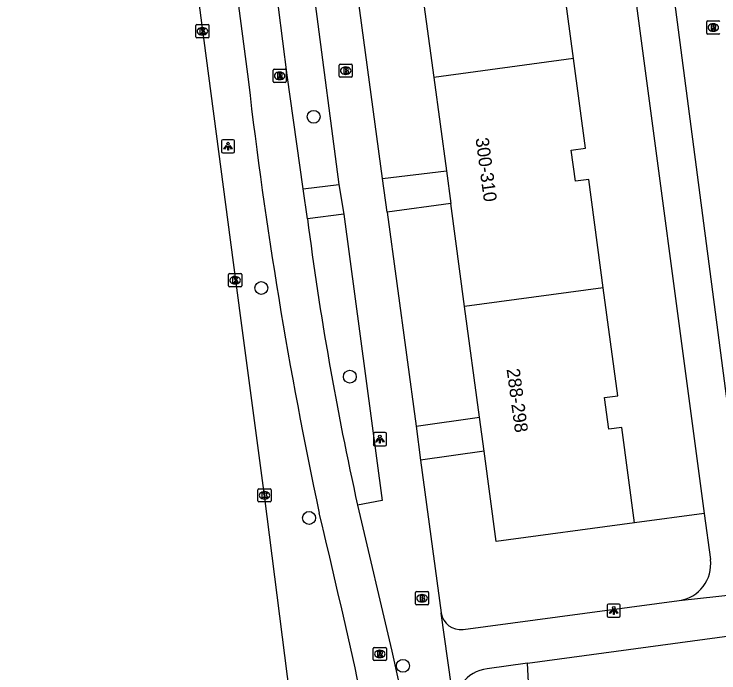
# Model space of a CAD drawing. Extents: x 161084 to 161928, y 385355 to 386522.
# Drawn here: x 161220 to 161273.6, y 385445.9 to 385495.9 of the extents above; entities that cross this region are included whole.
import ezdxf

# ---------------------------------------------------------------- set-up
doc = ezdxf.new("R2010")
doc.units = 0
for name, color, linetype in [('IMGEO_Boom', 7, 'Continuous'), ('IMGEO_Brandkraan', 7, 'Continuous'), ('IMGEO_Fietspad_gesloten', 7, 'Continuous'), ('IMGEO_Kolk', 7, 'Continuous'), ('IMGEO_Lichtpunt', 7, 'Continuous'), ('IMGEO_OVBaan_gesloten', 7, 'Continuous'), ('IMGEO_Pand', 7, 'Continuous'), ('IMGEO_Pand_nummerreeks', 7, 'Continuous'), ('IMGEO_Rijbaan_lokaal_open', 7, 'Continuous'), ('IMGEO_Rioolput', 7, 'Continuous'), ('IMGEO_Voetpad_open', 7, 'Continuous')]:
    doc.layers.add(name, color=color, linetype=linetype)

msp = doc.modelspace()

# ---------------------------------------------------------------- linework, layer by layer
at = {"layer": 'IMGEO_Boom'}
for centre in [(161242.769, 385488.147), (161238.794, 385475.16), (161245.523, 385468.424), (161242.426, 385457.706), (161249.55, 385446.482)]:
    msp.add_circle(centre, 0.489, dxfattribs=at)
at = {"layer": 'IMGEO_Brandkraan'}
for p, q in [((161244.707, 385491.222), (161244.707, 385492.074)), ((161244.782, 385492.148), (161245.634, 385492.148)), ((161245.195, 385491.928), (161245.22, 385491.928)), ((161245.708, 385492.074), (161245.708, 385491.222)), ((161245.634, 385491.148), (161244.782, 385491.148)), ((161245.218, 385491.368), (161245.193, 385491.368)), ((161250.58, 385452.111), (161251.432, 385452.111)), ((161250.505, 385451.185), (161250.505, 385452.037)), ((161250.993, 385451.891), (161251.018, 385451.891)), ((161251.506, 385452.037), (161251.506, 385451.185)), ((161251.432, 385451.111), (161250.58, 385451.111)), ((161251.016, 385451.331), (161250.991, 385451.331))]:
    msp.add_line(p, q, dxfattribs=at)
for points in [[(161244.707, 385491.222), (161244.707, 385492.074)], [(161244.782, 385492.148), (161245.634, 385492.148)], [(161245.055, 385491.848), (161245.055, 385491.448), (161245.268, 385491.448)], [(161245.286, 385491.848), (161245.055, 385491.848)], [(161245.234, 385491.767), (161245.18, 385491.767), (161245.18, 385491.691)], [(161245.18, 385491.691), (161245.233, 385491.691)], [(161245.708, 385492.074), (161245.708, 385491.222)], [(161245.634, 385491.148), (161244.782, 385491.148)], [(161245.242, 385491.615), (161245.18, 385491.615), (161245.18, 385491.534)], [(161245.18, 385491.534), (161245.242, 385491.534)], [(161250.58, 385452.111), (161251.432, 385452.111)], [(161250.505, 385451.185), (161250.505, 385452.037)], [(161250.853, 385451.811), (161250.853, 385451.411), (161251.066, 385451.411)], [(161251.084, 385451.811), (161250.853, 385451.811)], [(161251.032, 385451.73), (161250.978, 385451.73), (161250.978, 385451.654)], [(161250.978, 385451.654), (161251.031, 385451.654)], [(161251.04, 385451.578), (161250.978, 385451.578), (161250.978, 385451.497)], [(161251.506, 385452.037), (161251.506, 385451.185)], [(161251.432, 385451.111), (161250.58, 385451.111)], [(161250.978, 385451.497), (161251.04, 385451.497)]]:
    msp.add_lwpolyline(points, dxfattribs=at)
for centre, radius, start, end in [((161244.784, 385492.072), 0.0765, 91.552, 178.448), ((161244.784, 385492.072), 0.0765, 91.552, 178.448), ((161245.235, 385491.729), 0.0379, 267.8285, 90.9355), ((161245.29, 385491.703), 0.145, 59.4692, 91.5367), ((161245.315, 385491.75), 0.0922, 285.5137, 58.1501), ((161245.32, 385491.558), 0.105, 301.3115, 78.989), ((161245.632, 385492.072), 0.0765, 1.552, 88.448), ((161245.632, 385492.072), 0.0765, 1.552, 88.448), ((161244.784, 385491.224), 0.0765, 181.552, 268.448), ((161244.784, 385491.224), 0.0765, 181.552, 268.448), ((161245.243, 385491.574), 0.0404, 269.8759, 90.5077), ((161245.274, 385491.699), 0.251, 268.6676, 293.5347), ((161245.632, 385491.224), 0.0765, 271.552, 358.448), ((161245.632, 385491.224), 0.0765, 271.552, 358.448), ((161250.582, 385452.035), 0.0765, 91.552, 178.448), ((161250.582, 385452.035), 0.0765, 91.552, 178.448), ((161251.43, 385452.035), 0.0765, 1.552, 88.448), ((161251.43, 385452.035), 0.0765, 1.552, 88.448), ((161251.033, 385451.692), 0.0379, 267.8285, 90.9355), ((161251.041, 385451.537), 0.0404, 269.8759, 90.5077), ((161251.088, 385451.666), 0.145, 59.4692, 91.5367), ((161251.113, 385451.713), 0.0922, 285.5137, 58.1501), ((161251.118, 385451.521), 0.105, 301.3115, 78.989), ((161250.582, 385451.187), 0.0765, 181.552, 268.448), ((161250.582, 385451.187), 0.0765, 181.552, 268.448), ((161251.072, 385451.662), 0.251, 268.6676, 293.5347), ((161251.43, 385451.187), 0.0765, 271.552, 358.448), ((161251.43, 385451.187), 0.0765, 271.552, 358.448)]:
    msp.add_arc(centre, radius, start, end, dxfattribs=at)
for centre, major_axis, ratio, start_param, end_param in [((161245.194, 385491.648), (-0.387, 0.002), 0.722429, 4.712389, 7.853982), ((161245.219, 385491.648), (-0.39, 0.002), 0.717154, 1.570796, 4.712389), ((161250.992, 385451.611), (-0.387, 0.002), 0.722429, 4.712389, 7.853982), ((161251.017, 385451.611), (-0.39, 0.002), 0.717154, 1.570796, 4.712389)]:
    msp.add_ellipse(centre, major_axis=major_axis, ratio=ratio, start_param=start_param, end_param=end_param, dxfattribs=at)
at = {"layer": 'IMGEO_Fietspad_gesloten'}
for points in [[(161220.02, 385626.723), (161222.179, 385609.637), (161229.642, 385552.92), (161237.816, 385490.801)], [(161241.98, 385482.691), (161240.767, 385491.32), (161240.093, 385496.459)], [(161242.298, 385480.414), (161241.98, 385482.691)], [(161246.11, 385458.67), (161248.719, 385447.607), (161250.012, 385441.75), (161251.01, 385436.86), (161251.747, 385433.067), (161261.121, 385376.774), (161261.708, 385373.229), (161261.939, 385371.83)]]:
    msp.add_lwpolyline(points, dxfattribs=at)
for centre, radius, start, end in [((161587.634, 385531.473), 352.174, 186.63173, 192.02935), ((161481.847, 385511.204), 241.52, 187.32421, 192.56305), ((160597.131, 385302.223), 664.595, 11.345716, 13.562529)]:
    msp.add_arc(centre, radius, start, end, dxfattribs=at)
at = {"layer": 'IMGEO_Kolk'}
for p, q in [((161233.822, 385494.215), (161233.822, 385495.067)), ((161233.897, 385495.141), (161234.749, 385495.141)), ((161234.31, 385494.921), (161234.335, 385494.921)), ((161234.823, 385495.067), (161234.823, 385494.215)), ((161234.333, 385494.361), (161234.308, 385494.361)), ((161234.749, 385494.141), (161233.897, 385494.141)), ((161236.305, 385475.32), (161236.305, 385476.172)), ((161236.38, 385476.246), (161237.232, 385476.246)), ((161237.306, 385476.172), (161237.306, 385475.32)), ((161236.793, 385476.026), (161236.818, 385476.026)), ((161237.232, 385475.246), (161236.38, 385475.246)), ((161236.816, 385475.466), (161236.791, 385475.466)), ((161238.541, 385458.995), (161238.541, 385459.847)), ((161238.616, 385459.921), (161239.468, 385459.921)), ((161239.029, 385459.701), (161239.054, 385459.701)), ((161239.542, 385459.847), (161239.542, 385458.995)), ((161239.052, 385459.141), (161239.027, 385459.141)), ((161239.468, 385458.921), (161238.616, 385458.921))]:
    msp.add_line(p, q, dxfattribs=at)
for points in [[(161233.822, 385494.215), (161233.822, 385495.067)], [(161233.897, 385495.141), (161234.749, 385495.141)], [(161234.823, 385495.067), (161234.823, 385494.215)], [(161234.143, 385494.841), (161234.266, 385494.841), (161234.266, 385494.69), (161234.396, 385494.841), (161234.56, 385494.841), (161234.414, 385494.69), (161234.567, 385494.441), (161234.415, 385494.441), (161234.33, 385494.605), (161234.266, 385494.538), (161234.266, 385494.441), (161234.143, 385494.441), (161234.143, 385494.841)], [(161234.749, 385494.141), (161233.897, 385494.141)], [(161236.305, 385475.32), (161236.305, 385476.172)], [(161236.38, 385476.246), (161237.232, 385476.246)], [(161237.306, 385476.172), (161237.306, 385475.32)], [(161236.626, 385475.946), (161236.749, 385475.946), (161236.749, 385475.795), (161236.879, 385475.946), (161237.043, 385475.946), (161236.897, 385475.795), (161237.05, 385475.546), (161236.898, 385475.546), (161236.813, 385475.71), (161236.749, 385475.643), (161236.749, 385475.546), (161236.626, 385475.546), (161236.626, 385475.946)], [(161237.232, 385475.246), (161236.38, 385475.246)], [(161238.541, 385458.995), (161238.541, 385459.847)], [(161238.616, 385459.921), (161239.468, 385459.921)], [(161238.862, 385459.621), (161238.985, 385459.621), (161238.985, 385459.47), (161239.115, 385459.621), (161239.279, 385459.621), (161239.133, 385459.47), (161239.286, 385459.221), (161239.134, 385459.221), (161239.049, 385459.385), (161238.985, 385459.318), (161238.985, 385459.221), (161238.862, 385459.221), (161238.862, 385459.621)], [(161239.542, 385459.847), (161239.542, 385458.995)], [(161239.468, 385458.921), (161238.616, 385458.921)]]:
    msp.add_lwpolyline(points, dxfattribs=at)
for centre, start, end in [((161233.899, 385495.065), 91.552, 178.448), ((161233.899, 385495.065), 91.552, 178.448), ((161234.747, 385495.065), 1.552, 88.448), ((161234.747, 385495.065), 1.552, 88.448), ((161233.899, 385494.217), 181.552, 268.448), ((161233.899, 385494.217), 181.552, 268.448), ((161234.747, 385494.217), 271.552, 358.448), ((161234.747, 385494.217), 271.552, 358.448), ((161236.382, 385476.17), 91.552, 178.448), ((161236.382, 385476.17), 91.552, 178.448), ((161237.23, 385476.17), 1.552, 88.448), ((161237.23, 385476.17), 1.552, 88.448), ((161236.382, 385475.322), 181.552, 268.448), ((161236.382, 385475.322), 181.552, 268.448), ((161237.23, 385475.322), 271.552, 358.448), ((161237.23, 385475.322), 271.552, 358.448), ((161238.618, 385459.845), 91.552, 178.448), ((161238.618, 385459.845), 91.552, 178.448), ((161239.466, 385459.845), 1.552, 88.448), ((161239.466, 385459.845), 1.552, 88.448), ((161238.618, 385458.997), 181.552, 268.448), ((161238.618, 385458.997), 181.552, 268.448), ((161239.466, 385458.997), 271.552, 358.448), ((161239.466, 385458.997), 271.552, 358.448)]:
    msp.add_arc(centre, 0.0765, start, end, dxfattribs=at)
for centre, major_axis, ratio, start_param, end_param in [((161234.309, 385494.641), (-0.387, 0.002), 0.722429, 4.712389, 7.853982), ((161234.334, 385494.641), (-0.39, 0.002), 0.717154, 1.570796, 4.712389), ((161236.792, 385475.746), (-0.387, 0.002), 0.722429, 4.712389, 7.853982), ((161236.817, 385475.746), (-0.39, 0.002), 0.717154, 1.570796, 4.712389), ((161239.028, 385459.421), (-0.387, 0.002), 0.722429, 4.712389, 7.853982), ((161239.053, 385459.421), (-0.39, 0.002), 0.717154, 1.570796, 4.712389)]:
    msp.add_ellipse(centre, major_axis=major_axis, ratio=ratio, start_param=start_param, end_param=end_param, dxfattribs=at)
at = {"layer": 'IMGEO_Lichtpunt'}
for p, q in [((161235.769, 385486.315), (161235.769, 385485.508)), ((161235.769, 385486.315), (161235.769, 385485.508)), ((161236.671, 385486.41), (161235.863, 385486.41)), ((161236.671, 385486.41), (161235.863, 385486.41)), ((161236.765, 385485.508), (161236.765, 385486.315)), ((161236.765, 385485.508), (161236.765, 385486.315)), ((161235.863, 385485.414), (161236.671, 385485.414)), ((161235.863, 385485.414), (161236.671, 385485.414)), ((161247.305, 385464.089), (161247.305, 385463.282)), ((161247.305, 385464.089), (161247.305, 385463.282)), ((161248.207, 385464.184), (161247.399, 385464.184)), ((161248.207, 385464.184), (161247.399, 385464.184)), ((161248.301, 385463.282), (161248.301, 385464.089)), ((161248.301, 385463.282), (161248.301, 385464.089)), ((161247.399, 385463.188), (161248.207, 385463.188)), ((161247.399, 385463.188), (161248.207, 385463.188)), ((161265.064, 385451.079), (161265.064, 385450.272)), ((161265.064, 385451.079), (161265.064, 385450.272)), ((161265.966, 385451.174), (161265.158, 385451.174)), ((161265.966, 385451.174), (161265.158, 385451.174)), ((161266.06, 385450.272), (161266.06, 385451.079)), ((161266.06, 385450.272), (161266.06, 385451.079)), ((161265.158, 385450.178), (161265.966, 385450.178)), ((161265.158, 385450.178), (161265.966, 385450.178))]:
    msp.add_line(p, q, dxfattribs=at)
for points in [[(161236.143, 385485.979), (161236.182, 385485.951), (161235.994, 385485.689), (161235.956, 385485.716), (161236.143, 385485.979)], [(161236.245, 385485.931), (161236.292, 385485.931), (161236.292, 385485.609), (161236.245, 385485.609), (161236.245, 385485.931)], [(161236.355, 385485.951), (161236.393, 385485.978), (161236.58, 385485.716), (161236.541, 385485.688), (161236.355, 385485.951)], [(161247.679, 385463.753), (161247.718, 385463.725), (161247.53, 385463.463), (161247.492, 385463.49), (161247.679, 385463.753)], [(161247.781, 385463.705), (161247.828, 385463.705), (161247.828, 385463.383), (161247.781, 385463.383), (161247.781, 385463.705)], [(161247.891, 385463.725), (161247.929, 385463.752), (161248.116, 385463.49), (161248.077, 385463.462), (161247.891, 385463.725)], [(161265.438, 385450.743), (161265.477, 385450.715), (161265.289, 385450.453), (161265.251, 385450.48), (161265.438, 385450.743)], [(161265.54, 385450.695), (161265.587, 385450.695), (161265.587, 385450.373), (161265.54, 385450.373), (161265.54, 385450.695)], [(161265.65, 385450.715), (161265.688, 385450.742), (161265.875, 385450.48), (161265.836, 385450.452), (161265.65, 385450.715)]]:
    msp.add_lwpolyline(points, dxfattribs=at)
for centre in [(161236.268, 385486.113), (161247.804, 385463.887), (161265.563, 385450.877)]:
    msp.add_circle(centre, 0.0994, dxfattribs=at)
for centre, start, end in [((161235.863, 385486.315), 90, 180), ((161235.863, 385486.315), 90, 180), ((161236.671, 385486.315), 0, 90), ((161236.671, 385486.315), 0, 90), ((161235.863, 385485.508), 180, 270), ((161235.863, 385485.508), 180, 270), ((161236.671, 385485.508), 270, 0), ((161236.671, 385485.508), 270, 360), ((161247.399, 385464.089), 90, 180), ((161247.399, 385464.089), 90, 180), ((161248.207, 385464.089), 0, 90), ((161248.207, 385464.089), 0, 90), ((161247.399, 385463.282), 180, 270), ((161247.399, 385463.282), 180, 270), ((161248.207, 385463.282), 270, 0), ((161248.207, 385463.282), 270, 360), ((161265.158, 385451.079), 90, 180), ((161265.158, 385451.079), 90, 180), ((161265.966, 385451.079), 0, 90), ((161265.966, 385451.079), 0, 90), ((161265.158, 385450.272), 180, 270), ((161265.158, 385450.272), 180, 270), ((161265.966, 385450.272), 270, 0), ((161265.966, 385450.272), 270, 360)]:
    msp.add_arc(centre, 0.0946, start, end, dxfattribs=at)
at = {"layer": 'IMGEO_OVBaan_gesloten'}
msp.add_lwpolyline([(161245.842, 385407.69), (161244.152, 385420.707), (161241.372, 385441.081), (161239.042, 385459.421), (161237.22, 385473.071), (161226.701, 385552.542)], dxfattribs=at)
at = {"layer": 'IMGEO_Pand'}
for points in [[(161262.498, 385492.569), (161261.587, 385499.368), (161260.467, 385499.219), (161260.362, 385500), (161260.145, 385501.612), (161261.196, 385501.754), (161260.088, 385509.939)], [(161250.992, 385497.81), (161251.892, 385491.138)], [(161262.498, 385492.569), (161251.892, 385491.138)], [(161264.77, 385475.179), (161263.67, 385483.387), (161262.659, 385483.251), (161262.34, 385485.628), (161263.409, 385485.771), (161262.498, 385492.569)], [(161251.892, 385491.138), (161252.85, 385484.037)], [(161252.85, 385484.037), (161253.184, 385481.559)], [(161254.237, 385473.757), (161253.184, 385481.559)], [(161264.77, 385475.179), (161254.237, 385473.757)], [(161267.136, 385457.336), (161266.167, 385464.567), (161265.187, 385464.436), (161264.866, 385466.835), (161265.87, 385466.97), (161264.77, 385475.179)], [(161255.371, 385465.352), (161254.237, 385473.757)], [(161255.72, 385462.769), (161255.371, 385465.352)], [(161267.136, 385457.336), (161256.643, 385455.93), (161255.72, 385462.769)]]:
    msp.add_lwpolyline(points, dxfattribs=at)
at = {"layer": 'IMGEO_Rijbaan_lokaal_open'}
msp.add_lwpolyline([(161274.939, 385460.775), (161269.803, 385499.984), (161266.507, 385524.899)], dxfattribs=at)
at = {"layer": 'IMGEO_Rioolput'}
for p, q in [((161272.699, 385495.424), (161273.551, 385495.424)), ((161272.624, 385494.498), (161272.624, 385495.35)), ((161273.112, 385495.204), (161273.137, 385495.204)), ((161273.551, 385494.424), (161272.699, 385494.424)), ((161273.135, 385494.644), (161273.11, 385494.644)), ((161239.691, 385490.829), (161239.691, 385491.681)), ((161239.766, 385491.755), (161240.618, 385491.755)), ((161240.692, 385491.681), (161240.692, 385490.829)), ((161240.179, 385491.535), (161240.204, 385491.535)), ((161240.618, 385490.755), (161239.766, 385490.755)), ((161240.202, 385490.975), (161240.177, 385490.975)), ((161247.295, 385446.956), (161247.295, 385447.808)), ((161247.37, 385447.882), (161248.222, 385447.882)), ((161248.296, 385447.808), (161248.296, 385446.956)), ((161247.783, 385447.662), (161247.808, 385447.662)), ((161248.222, 385446.882), (161247.37, 385446.882)), ((161247.806, 385447.102), (161247.781, 385447.102))]:
    msp.add_line(p, q, dxfattribs=at)
for points in [[(161272.699, 385495.424), (161273.551, 385495.424)], [(161272.624, 385494.498), (161272.624, 385495.35)], [(161273.213, 385495.122), (161272.961, 385495.124), (161272.961, 385494.724)], [(161272.961, 385494.724), (161273.085, 385494.724), (161273.085, 385494.886), (161273.096, 385494.886)], [(161273.139, 385495.043), (161273.085, 385495.043), (161273.085, 385494.962)], [(161273.085, 385494.962), (161273.137, 385494.962)], [(161273.551, 385494.424), (161272.699, 385494.424)], [(161273.143, 385494.857), (161273.214, 385494.724), (161273.354, 385494.724), (161273.289, 385494.85)], [(161239.691, 385490.829), (161239.691, 385491.681)], [(161239.766, 385491.755), (161240.618, 385491.755)], [(161240.692, 385491.681), (161240.692, 385490.829)], [(161240.28, 385491.453), (161240.028, 385491.455), (161240.028, 385491.055)], [(161240.028, 385491.055), (161240.152, 385491.055), (161240.152, 385491.217), (161240.163, 385491.217)], [(161240.206, 385491.374), (161240.152, 385491.374), (161240.152, 385491.293)], [(161240.152, 385491.293), (161240.204, 385491.293)], [(161240.21, 385491.188), (161240.281, 385491.055), (161240.421, 385491.055), (161240.356, 385491.181)], [(161240.618, 385490.755), (161239.766, 385490.755)], [(161247.295, 385446.956), (161247.295, 385447.808)], [(161247.37, 385447.882), (161248.222, 385447.882)], [(161248.296, 385447.808), (161248.296, 385446.956)], [(161247.884, 385447.58), (161247.632, 385447.582), (161247.632, 385447.182)], [(161247.632, 385447.182), (161247.756, 385447.182), (161247.756, 385447.344), (161247.767, 385447.344)], [(161247.81, 385447.501), (161247.756, 385447.501), (161247.756, 385447.42)], [(161247.756, 385447.42), (161247.808, 385447.42)], [(161247.814, 385447.315), (161247.885, 385447.182), (161248.025, 385447.182), (161247.96, 385447.308)], [(161248.222, 385446.882), (161247.37, 385446.882)]]:
    msp.add_lwpolyline(points, dxfattribs=at)
for centre, radius, start, end in [((161272.701, 385495.348), 0.0765, 91.552, 178.448), ((161272.701, 385495.348), 0.0765, 91.552, 178.448), ((161273.549, 385495.348), 0.0765, 1.552, 88.448), ((161273.549, 385495.348), 0.0765, 1.552, 88.448), ((161273.095, 385494.833), 0.0533, 26.0293, 88.6989), ((161273.121, 385495.151), 0.19, 274.7715, 282.9687), ((161273.145, 385494.947), 0.0964, 77.0061, 93.1865), ((161273.159, 385495.004), 0.0378, 276.6634, 79.6772), ((161273.212, 385495.012), 0.109, 350.3612, 89.416), ((161273.21, 385495.012), 0.112, 277.5842, 350.9817), ((161273.194, 385494.797), 0.108, 29.5134, 73.7905), ((161272.701, 385494.5), 0.0765, 181.552, 268.448), ((161272.701, 385494.5), 0.0765, 181.552, 268.448), ((161273.549, 385494.5), 0.0765, 271.552, 358.448), ((161273.549, 385494.5), 0.0765, 271.552, 358.448), ((161239.768, 385491.679), 0.0765, 91.552, 178.448), ((161239.768, 385491.679), 0.0765, 91.552, 178.448), ((161240.616, 385491.679), 0.0765, 1.552, 88.448), ((161240.616, 385491.679), 0.0765, 1.552, 88.448), ((161240.162, 385491.164), 0.0533, 26.0293, 88.6989), ((161240.188, 385491.482), 0.19, 274.7715, 282.9687), ((161240.212, 385491.278), 0.0964, 77.0061, 93.1865), ((161240.226, 385491.335), 0.0378, 276.6634, 79.6772), ((161240.279, 385491.343), 0.109, 350.3612, 89.416), ((161240.277, 385491.343), 0.112, 277.5842, 350.9817), ((161240.261, 385491.128), 0.108, 29.5134, 73.7905), ((161239.768, 385490.831), 0.0765, 181.552, 268.448), ((161239.768, 385490.831), 0.0765, 181.552, 268.448), ((161240.616, 385490.831), 0.0765, 271.552, 358.448), ((161240.616, 385490.831), 0.0765, 271.552, 358.448), ((161247.372, 385447.806), 0.0765, 91.552, 178.448), ((161247.372, 385447.806), 0.0765, 91.552, 178.448), ((161248.22, 385447.806), 0.0765, 1.552, 88.448), ((161248.22, 385447.806), 0.0765, 1.552, 88.448), ((161247.766, 385447.291), 0.0533, 26.0293, 88.6989), ((161247.792, 385447.609), 0.19, 274.7715, 282.9687), ((161247.816, 385447.405), 0.0964, 77.0061, 93.1865), ((161247.83, 385447.462), 0.0378, 276.6634, 79.6772), ((161247.883, 385447.47), 0.109, 350.3612, 89.416), ((161247.881, 385447.47), 0.112, 277.5842, 350.9817), ((161247.865, 385447.255), 0.108, 29.5134, 73.7905), ((161247.372, 385446.958), 0.0765, 181.552, 268.448), ((161247.372, 385446.958), 0.0765, 181.552, 268.448), ((161248.22, 385446.958), 0.0765, 271.552, 358.448), ((161248.22, 385446.958), 0.0765, 271.552, 358.448)]:
    msp.add_arc(centre, radius, start, end, dxfattribs=at)
for centre, major_axis, ratio, start_param, end_param in [((161273.111, 385494.924), (-0.387, 0.002), 0.722429, 4.712389, 7.853982), ((161273.136, 385494.924), (-0.39, 0.002), 0.717154, 1.570796, 4.712389), ((161240.178, 385491.255), (-0.387, 0.002), 0.722429, 4.712389, 7.853982), ((161240.203, 385491.255), (-0.39, 0.002), 0.717154, 1.570796, 4.712389), ((161247.782, 385447.382), (-0.387, 0.002), 0.722429, 4.712389, 7.853982), ((161247.807, 385447.382), (-0.39, 0.002), 0.717154, 1.570796, 4.712389)]:
    msp.add_ellipse(centre, major_axis=major_axis, ratio=ratio, start_param=start_param, end_param=end_param, dxfattribs=at)
at = {"layer": 'IMGEO_Voetpad_open'}
for points in [[(161263.051, 385528.333), (161266.836, 385500), (161272.44, 385458.049)], [(161248.012, 385483.457), (161246.158, 385497.183)], [(161242.894, 385496.715), (161244.69, 385483.009)], [(161248.012, 385483.457), (161252.85, 385484.037)], [(161248.356, 385480.914), (161248.012, 385483.457)], [(161241.98, 385482.691), (161244.69, 385483.009)], [(161244.69, 385483.009), (161245.058, 385480.755)], [(161253.184, 385481.559), (161248.356, 385480.914)], [(161245.058, 385480.755), (161242.298, 385480.414)], [(161245.058, 385480.755), (161247.973, 385459.037), (161246.11, 385458.67)], [(161248.356, 385480.914), (161250.551, 385464.667)], [(161250.551, 385464.667), (161255.371, 385465.352)], [(161250.551, 385464.667), (161250.899, 385462.085)], [(161255.72, 385462.769), (161250.899, 385462.085)], [(161250.899, 385462.085), (161252.464, 385450.5)], [(161272.44, 385458.049), (161267.136, 385457.336)], [(161272.44, 385458.049), (161272.909, 385454.562)], [(161259.021, 385446.679), (161311.962, 385453.841), (161313.28, 385453.877)], [(161270.523, 385451.445), (161285.597, 385453.074), (161285.747, 385453.111)], [(161254.128, 385449.24), (161270.523, 385451.445)], [(161253.53, 385442.999), (161253.495, 385443.122), (161252.465, 385450.476), (161252.464, 385450.5)], [(161259.021, 385446.679), (161255.941, 385446.262)], [(161259.203, 385443.289), (161259.021, 385446.679)]]:
    msp.add_lwpolyline(points, dxfattribs=at)
for centre, radius, start, end in [((161270.151, 385454.201), 2.781, 277.6783, 7.455), ((161253.93, 385450.707), 1.48, 188.0422, 277.691), ((161256.315, 385443.463), 2.824, 97.6136, 189.4657)]:
    msp.add_arc(centre, radius, start, end, dxfattribs=at)

# ---------------------------------------------------------------- texts
at = {"layer": 'IMGEO_Pand_nummerreeks'}
for s, p in [('300-310', (161255.06, 385486.506)), ('288-298', (161257.423, 385468.993))]:
    msp.add_text(s, height=1, rotation=277.6832, dxfattribs=at).set_placement(p)

doc.saveas('drawing.dxf')
